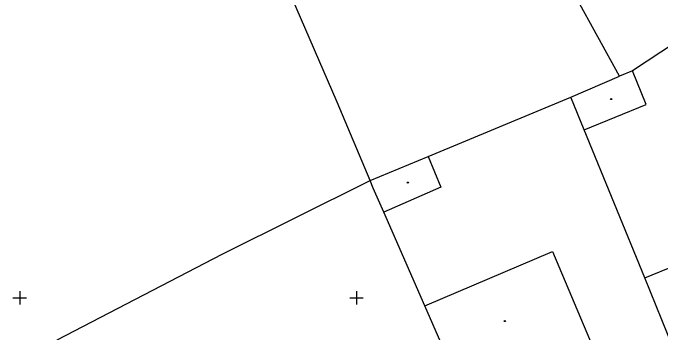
# Model space of a CAD drawing. Extents: x -711081 to -709338, y -1025122 to -1024092.
# Drawn here: x -709925.5 to -709877.47, y -1024552.54 to -1024528.84 of the extents above; entities that cross this region are included whole.
import ezdxf

# ---------------------------------------------------------------- set-up
doc = ezdxf.new("R2010")
doc.units = 0
for name, color, linetype in [('Z_hektometricka_sit', 7, 'Continuous'), ('Z_katastr_hranice', 7, 'Continuous'), ('Z_katastr_hranice_katastralniho_uzemi', 7, 'Continuous'), ('Z_katastr_vnitrni_kresba', 7, 'Continuous'), ('Z_katastr_znacky_budov', 7, 'Continuous')]:
    doc.layers.add(name, color=color, linetype=linetype)

msp = doc.modelspace()

# ---------------------------------------------------------------- linework, layer by layer
at = {"layer": 'Z_hektometricka_sit'}
for p, q in [((-709925, -1024549.5), (-709925, -1024550.5)), ((-709900, -1024549.5), (-709900, -1024550.5)), ((-709925.5, -1024550), (-709924.5, -1024550)), ((-709900.5, -1024550), (-709899.5, -1024550))]:
    msp.add_line(p, q, dxfattribs=at)
at = {"layer": 'Z_katastr_hranice'}
for p, q in [((-709901.44, -1024535.47), (-709907.34, -1024521.82)), ((-709876.32, -1024531.02), (-709879.52, -1024533.13)), ((-709879.52, -1024533.13), (-709880.47, -1024533.54)), ((-709898.99, -1024541.29), (-709901.44, -1024535.47)), ((-709883.09, -1024537.52), (-709884.08, -1024535.1)), ((-709878.61, -1024548.5), (-709883.09, -1024537.52)), ((-709898.76, -1024541.84), (-709898.99, -1024541.29)), ((-709897.98, -1024543.63), (-709898.76, -1024541.84)), ((-709894.92, -1024550.6), (-709897.98, -1024543.63)), ((-709875.73, -1024555.56), (-709878.61, -1024548.5)), ((-709890.1, -1024561.58), (-709894.92, -1024550.6))]:
    msp.add_line(p, q, dxfattribs=at)
at = {"layer": 'Z_katastr_hranice_katastralniho_uzemi'}
for p, q in [((-709880.47, -1024533.54), (-709888.69, -1024518.61)), ((-709880.47, -1024533.54), (-709888.69, -1024518.61)), ((-709884.08, -1024535.1), (-709880.47, -1024533.54)), ((-709884.08, -1024535.1), (-709880.47, -1024533.54)), ((-709894.68, -1024539.5), (-709884.08, -1024535.1)), ((-709894.68, -1024539.5), (-709884.08, -1024535.1)), ((-709898.99, -1024541.29), (-709894.68, -1024539.5)), ((-709898.99, -1024541.29), (-709894.68, -1024539.5)), ((-709909.97, -1024546.75), (-709898.99, -1024541.29)), ((-709909.97, -1024546.75), (-709898.99, -1024541.29)), ((-709922.22, -1024553.12), (-709909.97, -1024546.75)), ((-709922.22, -1024553.12), (-709909.97, -1024546.75))]:
    msp.add_line(p, q, dxfattribs=at)
at = {"layer": 'Z_katastr_vnitrni_kresba'}
for p, q in [((-709878.5, -1024535.64), (-709879.52, -1024533.13)), ((-709883.09, -1024537.52), (-709878.5, -1024535.64)), ((-709894.68, -1024539.5), (-709893.75, -1024541.78)), ((-709893.75, -1024541.78), (-709897.98, -1024543.63)), ((-709894.92, -1024550.6), (-709885.46, -1024546.55)), ((-709885.46, -1024546.55), (-709880.8, -1024557.53)), ((-709878.61, -1024548.5), (-709875.14, -1024547.09))]:
    msp.add_line(p, q, dxfattribs=at)
at = {"layer": 'Z_katastr_znacky_budov'}
for centre in [(-709881.092, -1024535.23), (-709896.192, -1024541.44), (-709888.992, -1024551.72)]:
    msp.add_circle(centre, 0.0437, dxfattribs=at)

doc.saveas('drawing.dxf')
